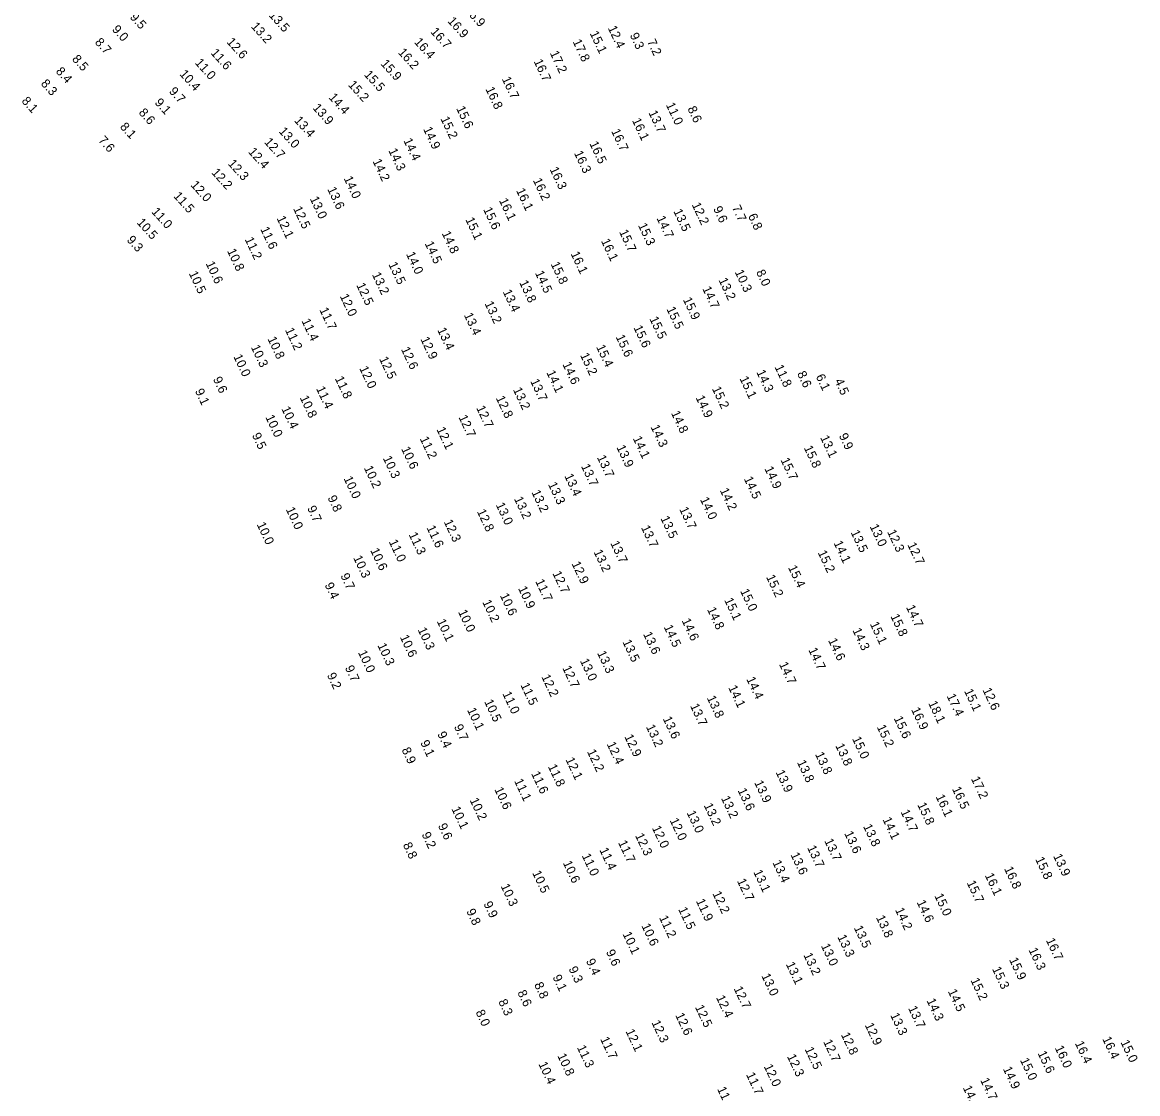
# Model space of a CAD drawing. Extents: x 1023796 to 1112670, y 656573 to 837340.
# Drawn here: x 1028553 to 1029173, y 832555 to 833151 of the extents above; entities that cross this region are included whole.
import ezdxf

# ---------------------------------------------------------------- set-up
doc = ezdxf.new("R2010")
doc.units = 0
doc.layers.add('V-TOPO-SOUN', color=7, linetype='Continuous')

msp = doc.modelspace()

# ---------------------------------------------------------------- texts
at = {"layer": 'V-TOPO-SOUN'}
for s, rotation, p in [('16.9 ', 312, (1028798.33, 833157.21)), ('9.5', 312, (1028612.38, 833153.23)), ('13.5 ', 312, (1028689.57, 833154.34)), ('16.9 ', 312, (1028788.91, 833151.02)), ('9.0', 312, (1028602.45, 833146.42)), ('13.2 ', 312, (1028679.71, 833148.08)), ('16.7 ', 312, (1028779.41, 833145.12)), ('12.4 ', 295, (1028878.13, 833147.45)), ('8.7', 312, (1028592.94, 833139.27)), ('12.6 ', 312, (1028666.16, 833139.46)), ('16.4 ', 312, (1028770.35, 833139.41)), ('17.8 ', 295, (1028858.57, 833139.92)), ('15.1 ', 295, (1028868.08, 833144.5)), ('9.3', 295, (1028890.32, 833143.47)), ('7.2', 295, (1028899.95, 833139.93)), ('11.6 ', 312, (1028657.29, 833133.37)), ('16.2 ', 312, (1028761.39, 833133.63)), ('17.2 ', 295, (1028845.92, 833133.53)), ('8.5', 312, (1028580.24, 833129.93)), ('11.0 ', 312, (1028648.53, 833127.9)), ('15.9 ', 312, (1028751.75, 833127.35)), ('16.7 ', 295, (1028836.95, 833128.91)), ('8.4', 312, (1028571.19, 833123.1)), ('10.4 ', 312, (1028639.96, 833121.65)), ('15.5 ', 312, (1028742.5, 833121.3)), ('8.3', 312, (1028562.92, 833116.3)), ('15.2 ', 312, (1028733.65, 833115.64)), ('16.7 ', 295, (1028819.23, 833119.16)), ('8.1', 312, (1028552.21, 833106.63)), ('9.7', 312, (1028634.11, 833112.02)), ('14.4 ', 312, (1028722.84, 833108.64)), ('16.8 ', 295, (1028810.14, 833113.53)), ('9.1', 312, (1028626.14, 833105.76)), ('13.9 ', 312, (1028713.95, 833102.82)), ('15.6 ', 295, (1028793.87, 833102.8)), ('11.0 ', 295, (1028910.38, 833104.78)), ('8.6', 295, (1028922.36, 833102.66)), ('8.6', 312, (1028617.27, 833100.18)), ('13.4 ', 312, (1028703.69, 833095.81)), ('15.2 ', 295, (1028785.14, 833097.04)), ('16.1 ', 295, (1028891.56, 833096.14)), ('13.7 ', 295, (1028900.71, 833100.4)), ('8.1', 312, (1028606.86, 833092.3)), ('13.0 ', 312, (1028695.11, 833089.79)), ('14.9 ', 295, (1028775.53, 833091.3)), ('16.7 ', 295, (1028879.99, 833090.16)), ('7.6', 312, (1028594.86, 833084.79)), ('12.7 ', 312, (1028687.02, 833083.84)), ('14.4 ', 295, (1028764.55, 833084.95)), ('16.5 ', 295, (1028867.89, 833083.24)), ('12.4 ', 312, (1028678.16, 833078.4)), ('14.3 ', 295, (1028756.19, 833079.33)), ('16.3 ', 295, (1028859.33, 833077.97)), ('12.3 ', 312, (1028666.84, 833071.85)), ('14.2 ', 295, (1028747.42, 833073.45)), ('12.2 ', 312, (1028657.74, 833066.88)), ('16.3 ', 295, (1028845.79, 833068.98)), ('12.0 ', 312, (1028646.14, 833059.98)), ('14.0 ', 295, (1028731.39, 833063.88)), ('16.2 ', 295, (1028836.52, 833062.79)), ('11.5 ', 312, (1028636.6, 833053.82)), ('13.0 ', 295, (1028712.57, 833052.61)), ('13.6 ', 295, (1028722.27, 833057.9)), ('16.1 ', 295, (1028827.15, 833057.16)), ('11.0 ', 312, (1028624.38, 833045.1)), ('12.5 ', 295, (1028703.29, 833047.1)), ('15.6 ', 295, (1028808.87, 833046.65)), ('16.1 ', 295, (1028817.65, 833051.62)), ('12.2 ', 295, (1028924.77, 833049.24)), ('9.6', 295, (1028936.65, 833047.1)), ('7.7', 295, (1028947.09, 833047.68)), ('10.5 ', 312, (1028616.22, 833039.12)), ('12.1 ', 295, (1028694.09, 833041.78)), ('15.1 ', 295, (1028798.98, 833040.99)), ('14.7 ', 295, (1028905.16, 833041.8)), ('13.5 ', 295, (1028914.55, 833045.62)), ('6.8', 295, (1028956, 833043.02)), ('11.6 ', 295, (1028685.03, 833035.73)), ('15.7 ', 295, (1028884.39, 833034.18)), ('15.3 ', 295, (1028894.9, 833037.8)), ('9.3', 312, (1028610.65, 833029.43)), ('11.2 ', 295, (1028676.4, 833030.01)), ('14.5 ', 295, (1028776.38, 833027.68)), ('14.8 ', 295, (1028785.85, 833033.35)), ('16.1 ', 295, (1028874.35, 833029.11)), ('10.8 ', 295, (1028666.58, 833023.58)), ('14.0 ', 295, (1028766.02, 833021.83)), ('16.1 ', 295, (1028857.46, 833022.01)), ('10.6 ', 295, (1028654.7, 833016.57)), ('13.5 ', 295, (1028756.23, 833016.15)), ('15.8 ', 295, (1028846.37, 833016.31)), ('10.5 ', 295, (1028645.32, 833011.09)), ('13.2 ', 295, (1028747.08, 833010.45)), ('14.5 ', 295, (1028837.64, 833011.35)), ('10.3 ', 295, (1028948.66, 833011.87)), ('8.0', 295, (1028960.5, 833011.83)), ('12.5 ', 295, (1028738.36, 833004.58)), ('13.8 ', 295, (1028828.9, 833006.03)), ('13.2 ', 295, (1028939.64, 833007.4)), ('12.0 ', 295, (1028729.21, 832998.42)), ('13.4 ', 295, (1028819.75, 833000.87)), ('15.9 ', 295, (1028919.85, 832996.54)), ('14.7 ', 295, (1028930.61, 833002.65)), ('11.7 ', 295, (1028717.86, 832990.89)), ('13.2 ', 295, (1028809.64, 832994.36)), ('15.5 ', 295, (1028910.7, 832991.33)), ('11.4 ', 295, (1028707.93, 832984.7)), ('13.4 ', 295, (1028798.16, 832987.94)), ('15.5 ', 295, (1028901.25, 832985.86)), ('11.2 ', 295, (1028698.77, 832979.64)), ('13.4 ', 295, (1028783.36, 832979.7)), ('15.6 ', 295, (1028892.36, 832981)), ('10.8 ', 295, (1028689.04, 832974.71)), ('12.9 ', 295, (1028774, 832974.57)), ('15.6 ', 295, (1028882.51, 832975.81)), ('10.3 ', 295, (1028679.8, 832970.12)), ('12.6 ', 295, (1028763.2, 832968.96)), ('15.2 ', 295, (1028862.71, 832965.65)), ('15.4 ', 295, (1028871.64, 832970.24)), ('10.0 ', 295, (1028670.08, 832964.9)), ('12.5 ', 295, (1028751.07, 832963.59)), ('14.6 ', 295, (1028852.91, 832960.59)), ('12.0 ', 295, (1028740.03, 832958.34)), ('14.1 ', 295, (1028843.99, 832956)), ('14.3 ', 295, (1028960.64, 832956.26)), ('11.8 ', 295, (1028970.78, 832959.08)), ('8.6', 295, (1028983.29, 832955.44)), ('6.1', 295, (1028993.69, 832953.8)), ('9.6', 295, (1028658.75, 832952.36)), ('11.4 ', 295, (1028716.02, 832947.1)), ('11.8 ', 295, (1028726.47, 832952.67)), ('13.7 ', 295, (1028835.01, 832951.22)), ('15.2 ', 295, (1028935.98, 832947.04)), ('15.1 ', 295, (1028951.3, 832952.67)), ('4.5', 295, (1029004.08, 832951.32)), ('9.1', 295, (1028648.72, 832945.75)), ('10.8 ', 295, (1028706.98, 832941.99)), ('12.8 ', 295, (1028815.9, 832941.82)), ('13.2 ', 295, (1028825.43, 832946.5)), ('14.9 ', 295, (1028926.91, 832942.06)), ('10.4 ', 295, (1028696.73, 832935.92)), ('12.7 ', 295, (1028805.01, 832936.35)), ('10.0 ', 295, (1028687.85, 832931.24)), ('12.7 ', 295, (1028795.17, 832931.17)), ('14.8 ', 295, (1028913.23, 832933.5)), ('12.1 ', 295, (1028782.91, 832924.46)), ('14.3 ', 295, (1028901.89, 832925.74)), ('9.5', 295, (1028680.4, 832921.18)), ('11.2 ', 295, (1028773.65, 832919.2)), ('14.1 ', 295, (1028892.02, 832919.41)), ('13.1 ', 295, (1028996.11, 832919.85)), ('9.9', 295, (1029006.49, 832920.97)), ('10.6 ', 295, (1028763.32, 832913.56)), ('13.9 ', 295, (1028882.91, 832914.48)), ('15.8 ', 295, (1028987.02, 832914.17)), ('10.3 ', 295, (1028753.14, 832908.39)), ('13.7 ', 295, (1028863.25, 832903.93)), ('13.7 ', 295, (1028872.07, 832908.85)), ('15.7 ', 295, (1028974.11, 832907.37)), ('10.2 ', 295, (1028742.59, 832902.96)), ('13.4 ', 295, (1028853.96, 832898.53)), ('14.9 ', 295, (1028965.14, 832902.6)), ('10.0 ', 295, (1028731.32, 832897.13)), ('13.3 ', 295, (1028844.89, 832893.88)), ('14.5 ', 295, (1028953.71, 832896.98)), ('9.8', 295, (1028722.4, 832886.41)), ('13.2 ', 295, (1028826, 832885.81)), ('13.2 ', 295, (1028835.69, 832889.49)), ('14.0 ', 295, (1028929.34, 832885.51)), ('14.2 ', 295, (1028940.35, 832890.57)), ('10.0 ', 295, (1028699.21, 832879.99)), ('9.7', 295, (1028711.07, 832880.65)), ('12.8 ', 295, (1028805.37, 832878.82)), ('13.0 ', 295, (1028815.87, 832882.49)), ('13.7 ', 295, (1028917.81, 832880.1)), ('12.3 ', 295, (1028786.98, 832873.04)), ('13.5 ', 295, (1028907.36, 832875)), ('10.0 ', 295, (1028683.06, 832871.58)), ('11.6 ', 295, (1028777.38, 832869.82)), ('13.7 ', 295, (1028896.57, 832869.84)), ('13.5 ', 295, (1029013.04, 832867.21)), ('13.0 ', 295, (1029023.62, 832870.49)), ('12.3 ', 295, (1029033.33, 832867.45)), ('11.0 ', 295, (1028756.42, 832861.96)), ('11.3 ', 295, (1028767.46, 832865.97)), ('13.7 ', 295, (1028879.5, 832861.18)), ('14.1 ', 295, (1029003.58, 832861.3)), ('12.7 ', 295, (1029044.54, 832860.35)), ('10.6 ', 295, (1028746.13, 832857.19)), ('13.2 ', 295, (1028870.22, 832856.33)), ('15.2 ', 295, (1028994.78, 832855.93)), ('10.3 ', 295, (1028736.66, 832853.08)), ('12.9 ', 295, (1028858, 832849.77)), ('9.7', 295, (1028729.55, 832843.15)), ('12.7 ', 295, (1028847.36, 832844.41)), ('15.2 ', 295, (1028966.05, 832842.39)), ('15.4 ', 295, (1028978.26, 832847.65)), ('9.4', 295, (1028720.79, 832837.99)), ('10.9 ', 295, (1028828.26, 832836.04)), ('11.7 ', 295, (1028837.83, 832839.96)), ('10.6 ', 295, (1028818.16, 832832.11)), ('15.1 ', 295, (1028942.8, 832829.56)), ('15.0 ', 295, (1028951.65, 832834.58)), ('10.0 ', 295, (1028794.93, 832822.98)), ('10.2 ', 295, (1028808.38, 832828.45)), ('14.8 ', 295, (1028933.24, 832824.4)), ('14.7 ', 295, (1029043.82, 832825.58)), ('10.1 ', 295, (1028783.09, 832817.79)), ('14.6 ', 295, (1028919.16, 832818.14)), ('15.8 ', 295, (1029035.14, 832820.58)), ('10.3 ', 295, (1028772.46, 832813.12)), ('13.6 ', 295, (1028897.75, 832810.64)), ('14.5 ', 295, (1028909.2, 832814.58)), ('14.3 ', 295, (1029014.04, 832812.78)), ('15.1 ', 295, (1029023.74, 832816.25)), ('10.3 ', 295, (1028750.12, 832804.38)), ('10.6 ', 295, (1028762.59, 832808.99)), ('13.5 ', 295, (1028886.24, 832806.34)), ('14.6 ', 295, (1029000.51, 832807.14)), ('10.0 ', 295, (1028739.31, 832800.43)), ('13.3 ', 295, (1028872.18, 832800.11)), ('14.7 ', 295, (1028989.53, 832801.88)), ('9.7', 295, (1028732.06, 832791.94)), ('13.0 ', 295, (1028862.63, 832795.82)), ('14.7 ', 295, (1028973.23, 832793.92)), ('9.2', 295, (1028722.08, 832787.86)), ('12.2 ', 295, (1028841.19, 832786.99)), ('12.7 ', 295, (1028852.83, 832791.86)), ('11.5 ', 295, (1028829.61, 832782.32)), ('14.1 ', 295, (1028945.05, 832780.95)), ('14.4 ', 295, (1028955.06, 832785.68)), ('11.0 ', 295, (1028819.55, 832777.52)), ('13.8 ', 295, (1028933.11, 832775.22)), ('17.4 ', 295, (1029066.39, 832776.26)), ('15.1 ', 295, (1029076.11, 832778.97)), ('12.6 ', 295, (1029086.33, 832779.56)), ('10.1 ', 295, (1028799.94, 832768.48)), ('10.5 ', 295, (1028809.45, 832773.08)), ('13.7 ', 295, (1028923.83, 832770.77)), ('16.9 ', 295, (1029046.65, 832768.69)), ('18.1 ', 295, (1029056.15, 832772.3)), ('13.6 ', 295, (1028908.67, 832763.65)), ('15.6 ', 295, (1029037, 832763.81)), ('9.4', 295, (1028783.37, 832755.18)), ('9.7', 295, (1028792.63, 832759.2)), ('13.2 ', 295, (1028899.31, 832759.14)), ('15.2 ', 295, (1029027.57, 832759.04)), ('9.1', 295, (1028773.92, 832750.38)), ('12.4 ', 295, (1028877.51, 832749.56)), ('12.9 ', 295, (1028887.3, 832753.68)), ('13.8 ', 295, (1029004.5, 832748.66)), ('15.0 ', 295, (1029013.83, 832752.51)), ('8.9', 295, (1028763.54, 832746.37)), ('12.2 ', 295, (1028866.55, 832745.36)), ('13.8 ', 295, (1028993.25, 832743.88)), ('11.8 ', 295, (1028844.83, 832737.08)), ('12.1 ', 295, (1028854.63, 832740.91)), ('13.8 ', 295, (1028983.22, 832739.42)), ('11.6 ', 295, (1028835.52, 832733.13)), ('13.9 ', 295, (1028971.37, 832733.89)), ('17.2 ', 295, (1029079.89, 832730.28)), ('10.6 ', 295, (1028815.06, 832724.39)), ('11.1 ', 295, (1028826.08, 832729.05)), ('13.9 ', 295, (1028959.48, 832728.12)), ('16.5 ', 295, (1029069.35, 832724.63)), ('10.2 ', 295, (1028801.39, 832718.38)), ('13.2 ', 295, (1028941, 832719.46)), ('13.6 ', 295, (1028950.25, 832723.77)), ('16.1 ', 295, (1029060.26, 832720.32)), ('10.1 ', 295, (1028791.23, 832713.57)), ('13.2 ', 295, (1028931.45, 832715.44)), ('14.7 ', 295, (1029040.78, 832711.91)), ('15.8 ', 295, (1029050.08, 832715.82)), ('12.0 ', 295, (1028912.49, 832707.17)), ('13.0 ', 295, (1028921.94, 832711.33)), ('14.1 ', 295, (1029030.76, 832707.67)), ('9.2', 295, (1028774.69, 832699.36)), ('9.6', 295, (1028783.76, 832704.16)), ('12.0 ', 295, (1028902.64, 832702.93)), ('13.6 ', 295, (1029009.47, 832699.93)), ('13.8 ', 295, (1029019.97, 832703.81)), ('8.8', 295, (1028764.24, 832693.57)), ('11.7 ', 295, (1028883.84, 832694.78)), ('12.3 ', 295, (1028893.25, 832698.73)), ('13.7 ', 295, (1028998.39, 832695.77)), ('11.0 ', 295, (1028863.66, 832687.47)), ('11.4 ', 295, (1028873.43, 832690.71)), ('13.6 ', 295, (1028979.62, 832688.1)), ('13.7 ', 295, (1028988.87, 832691.98)), ('13.9 ', 295, (1029125.56, 832687.31)), ('10.6 ', 295, (1028853.16, 832683.47)), ('13.4 ', 295, (1028969.58, 832683.73)), ('15.8 ', 295, (1029115.6, 832685.57)), ('10.5 ', 295, (1028836.13, 832677.95)), ('13.1 ', 295, (1028958.96, 832678.45)), ('16.1 ', 295, (1029087.59, 832676.6)), ('16.8 ', 295, (1029098.29, 832680.27)), ('10.3 ', 295, (1028818.59, 832670.63)), ('12.7 ', 295, (1028949.88, 832673.51)), ('15.7 ', 295, (1029077.53, 832672.47)), ('11.9 ', 295, (1028927.07, 832662.3)), ('12.2 ', 295, (1028936.24, 832666.52)), ('15.0 ', 295, (1029059.56, 832665.24)), ('9.8', 295, (1028799.5, 832656.7)), ('9.9', 295, (1028809, 832660.79)), ('11.5 ', 295, (1028917.24, 832657.72)), ('14.2 ', 295, (1029037.72, 832657.4)), ('14.6 ', 295, (1029049.74, 832661.62)), ('11.2 ', 295, (1028906.59, 832653.06)), ('13.8 ', 295, (1029027.11, 832653.15)), ('10.1 ', 295, (1028886.34, 832643.97)), ('10.6 ', 295, (1028896.8, 832648.56)), ('13.5 ', 295, (1029014.81, 832647.41)), ('13.0 ', 295, (1028996.53, 832637.44)), ('13.3 ', 295, (1029005.66, 832642.38)), ('16.7 ', 295, (1029121.54, 832640.5)), ('9.6', 295, (1028877.07, 832634.04)), ('13.2 ', 295, (1028986.8, 832632.31)), ('16.3 ', 295, (1029111.9, 832635.14)), ('9.3', 295, (1028856.32, 832624.67)), ('9.4', 295, (1028866, 832628.97)), ('13.1 ', 295, (1028977.04, 832627.21)), ('15.9 ', 295, (1029101.08, 832629.68)), ('9.1', 295, (1028847.4, 832620.05)), ('13.0 ', 295, (1028963.44, 832620.8)), ('15.3 ', 295, (1029091.63, 832624.58)), ('8.8', 295, (1028837.18, 832615.89)), ('12.7 ', 295, (1028948.06, 832613.64)), ('15.2 ', 295, (1029079.61, 832618.33)), ('8.3', 295, (1028817.28, 832606.44)), ('8.6', 295, (1028827.88, 832611.48)), ('12.4 ', 295, (1028938.23, 832608.69)), ('14.3 ', 295, (1029055.23, 832606.95)), ('14.5 ', 295, (1029067.07, 832612.11)), ('8.0', 295, (1028804.68, 832600.55)), ('12.5 ', 295, (1028926.57, 832603.34)), ('13.7 ', 295, (1029044.98, 832602.77)), ('12.3 ', 295, (1028902.37, 832594.81)), ('12.6 ', 295, (1028915.59, 832598.89)), ('13.3 ', 295, (1029035.03, 832598.91)), ('12.1 ', 295, (1028887.97, 832589.94)), ('12.8 ', 295, (1029007.66, 832588.04)), ('12.9 ', 295, (1029020.91, 832593.37)), ('11.7 ', 295, (1028873.88, 832585.62)), ('12.7 ', 295, (1028997.79, 832584.13)), ('16.4 ', 295, (1029137.63, 832583.27)), ('16.4 ', 295, (1029152.83, 832585.75)), ('15.0 ', 295, (1029162.97, 832583.86)), ('10.8 ', 295, (1028850.06, 832576.37)), ('11.3 ', 295, (1028860.95, 832580.96)), ('12.3 ', 295, (1028977.68, 832575.96)), ('12.5 ', 295, (1028987.51, 832579.99)), ('15.6 ', 295, (1029116.9, 832577.78)), ('16.0 ', 295, (1029126.45, 832580.75)), ('10.4 ', 295, (1028839.56, 832571.75)), ('12.0 ', 295, (1028964.8, 832570.4)), ('14.9 ', 295, (1029097.63, 832569.1)), ('15.0 ', 295, (1029107.14, 832573.88)), ('11.7 ', 295, (1028954.93, 832565.84)), ('14.7 ', 295, (1029085.02, 832562.8)), ('11.2 ', 295, (1028938.86, 832557.88)), ('14.4 ', 295, (1029075.38, 832558.56))]:
    msp.add_text(s, height=5, rotation=rotation, dxfattribs=at).set_placement(p)

doc.saveas('drawing.dxf')
